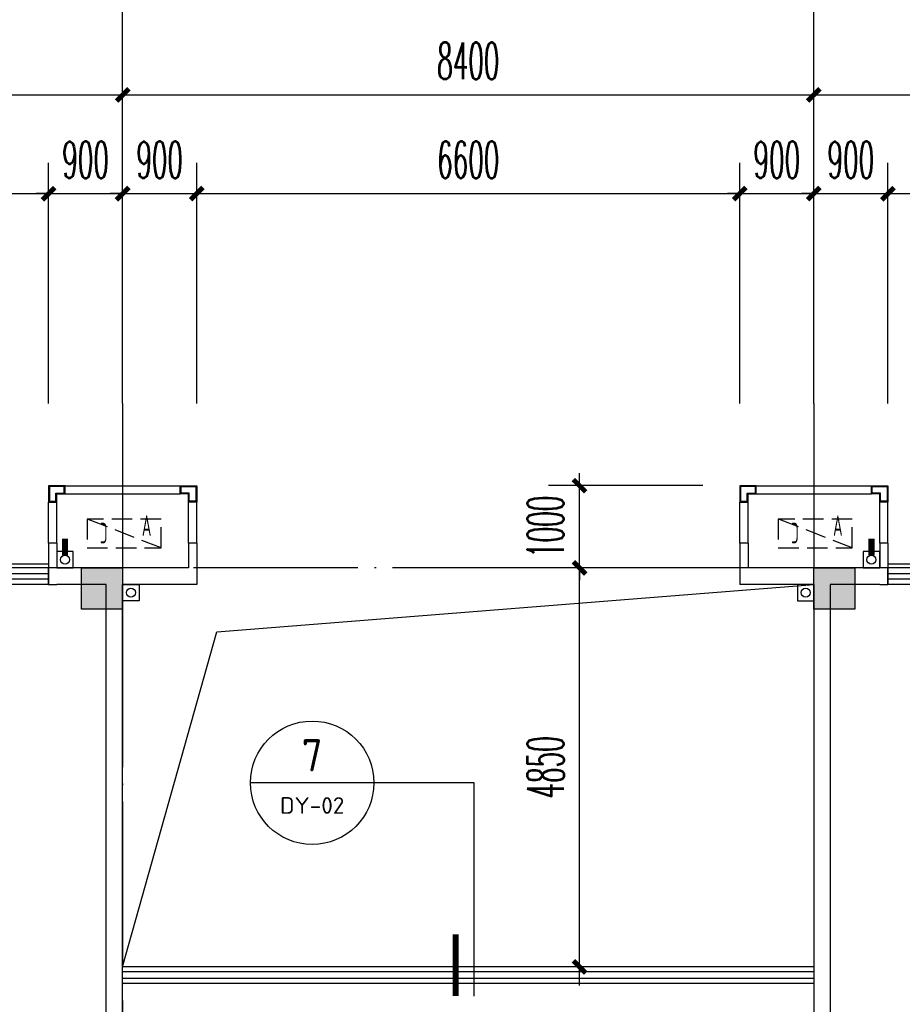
# Model space of a CAD drawing. Extents: x 1779708 to 7299578, y -1121471 to 88434.
# Tile 462 of 656: x 4733866 to 4744592, y -928148 to -916178. Entities that reach past the tile are written whole.
import ezdxf
from ezdxf.enums import TextEntityAlignment as Align

# ---------------------------------------------------------------- set-up
doc = ezdxf.new("R2010")
doc.units = 0
doc.header["$LTSCALE"] = 1000
doc.header["$MEASUREMENT"] = 0
doc.linetypes.add('DASH', pattern=[0.35, 0.25, -0.1])
doc.linetypes.add('DOTE', pattern=[2.42, 2, -0.2, 0.02, -0.2])
doc.layers.get('0').update_dxf_attribs({"linetype": 'CONTINUOUS'})
doc.layers.get('Defpoints').update_dxf_attribs({"linetype": 'CONTINUOUS'})
for name, color, linetype in [('11111111111111111111111111111', 50, 'DASH'), ('AXIS', 3, 'CONTINUOUS'), ('DIM_IDEN', 3, 'CONTINUOUS'), ('DIM_污水', 3, 'CONTINUOUS'), ('DOTE', 1, 'DOTE'), ('P_PS_DIM', 1, 'CONTINUOUS'), ('PIPE-雨水', 4, 'CONTINUOUS'), ('PUB_DIM', 3, 'CONTINUOUS'), ('PUB_TEXT', 7, 'CONTINUOUS'), ('WALL', 255, 'CONTINUOUS'), ('WINDOW', 2, 'CONTINUOUS'), ('WINDOW_TEXT', 7, 'CONTINUOUS'), ('修改', 6, 'CONTINUOUS'), ('墙柱', 2, 'CONTINUOUS'), ('室外构件', 4, 'CONTINUOUS'), ('栏杆', 6, 'CONTINUOUS'), ('看线', 3, 'CONTINUOUS'), ('空调机位表示', 70, 'CONTINUOUS')]:
    doc.layers.add(name, color=color, linetype=linetype)
doc.styles.add('_TCH_DIM_T3', font='SIMPLEX.shx', dxfattribs={"width": 0.494118, "bigfont": 'GBCBIG.shx'})
doc.styles.add('_TCH_WINDOW', font='SIMPLEX', dxfattribs={"height": 3.5, "bigfont": 'GBCBIG'})
doc.styles.get("Standard").update_dxf_attribs({"font": 'GBENOR', "bigfont": 'GBCBIG'})
doc.dimstyles.new('_TCH_ARCH&&150', dxfattribs={"dimtxt": 446.25, "dimasz": 150, "dimexe": 375, "dimexo": 450, "dimgap": 189.375, "dimtad": 1, "dimdec": 0, "dimzin": 0, "dimdsep": 46, "dimtxsty": '_TCH_DIM_T3', "dimblk": 'ARCHTICK', "dimcen": 0.09, "dimdle": 225, "dimclrt": 7, "dimazin": 2, "dimtfac": 1, "dimtdec": 0, "dimtix": 1, "dimtmove": 2, "dimatfit": 3, "dimfxl": 250, "dimtolj": 1, "dimtzin": 0, "dimarcsym": 0})

# ---------------------------------------------------------------- blocks, each defined once
blk = doc.blocks.new('_ArchTick')
at = {"color": 0, "linetype": 'ByBlock', "const_width": 0.4}
blk.add_lwpolyline([(-0.5, -0.5), (0.5, 0.5)], dxfattribs=at)
blk = doc.blocks.new('*D6813')
at = {"layer": 'AXIS', "color": 0, "lineweight": -2, "transparency": 16777216}
for p, q in [((34400, 149650), (34400, 153325)), ((42800, 149650), (42800, 153325)), ((34175, 152950), (43025, 152950))]:
    blk.add_line(p, q, dxfattribs=at)
at = {"layer": 'Defpoints', "color": 0, "transparency": 16777216}
for p in [(42800, 152950), (34400, 149200), (42800, 149200)]:
    blk.add_point(p, dxfattribs=at)
at = {"layer": 'AXIS', "color": 0, "lineweight": -2, "transparency": 16777216, "xscale": 150, "yscale": 150, "zscale": 150, "rotation": 180}
blk.add_blockref('_ArchTick', (34400, 152950), dxfattribs=at)
at = {"layer": 'AXIS', "color": 0, "lineweight": -2, "transparency": 16777216, "xscale": 150, "yscale": 150, "zscale": 150}
blk.add_blockref('_ArchTick', (42800, 152950), dxfattribs=at)
at = {"layer": 'AXIS', "color": 7, "transparency": 16777216, "insert": (38600, 153363), "char_height": 446.2, "attachment_point": 5, "style": '_TCH_DIM_T3'}
blk.add_mtext('\\A1;8400', dxfattribs=at)
blk = doc.blocks.new('*D6814')
at = {"layer": 'AXIS', "color": 0, "lineweight": -2, "transparency": 16777216}
for p, q in [((42800, 149650), (42800, 153325)), ((51200, 149650), (51200, 153325)), ((42575, 152950), (51425, 152950))]:
    blk.add_line(p, q, dxfattribs=at)
at = {"layer": 'Defpoints', "color": 0, "transparency": 16777216}
for p in [(51200, 152950), (42800, 149200), (51200, 149200)]:
    blk.add_point(p, dxfattribs=at)
at = {"layer": 'AXIS', "color": 0, "lineweight": -2, "transparency": 16777216, "xscale": 150, "yscale": 150, "zscale": 150, "rotation": 180}
blk.add_blockref('_ArchTick', (42800, 152950), dxfattribs=at)
at = {"layer": 'AXIS', "color": 0, "lineweight": -2, "transparency": 16777216, "xscale": 150, "yscale": 150, "zscale": 150}
blk.add_blockref('_ArchTick', (51200, 152950), dxfattribs=at)
at = {"layer": 'AXIS', "color": 7, "transparency": 16777216, "insert": (47000, 153363), "char_height": 446.2, "attachment_point": 5, "style": '_TCH_DIM_T3'}
blk.add_mtext('\\A1;8400', dxfattribs=at)
blk = doc.blocks.new('*D6815')
at = {"layer": 'AXIS', "color": 0, "lineweight": -2, "transparency": 16777216}
for p, q in [((51200, 149650), (51200, 153325)), ((55500, 149650), (55500, 153325)), ((50975, 152950), (55725, 152950))]:
    blk.add_line(p, q, dxfattribs=at)
at = {"layer": 'Defpoints', "color": 0, "transparency": 16777216}
for p in [(55500, 152950), (51200, 149200), (55500, 149200)]:
    blk.add_point(p, dxfattribs=at)
at = {"layer": 'AXIS', "color": 0, "lineweight": -2, "transparency": 16777216, "xscale": 150, "yscale": 150, "zscale": 150, "rotation": 180}
blk.add_blockref('_ArchTick', (51200, 152950), dxfattribs=at)
at = {"layer": 'AXIS', "color": 0, "lineweight": -2, "transparency": 16777216, "xscale": 150, "yscale": 150, "zscale": 150}
blk.add_blockref('_ArchTick', (55500, 152950), dxfattribs=at)
at = {"layer": 'AXIS', "color": 7, "transparency": 16777216, "insert": (53350, 153363), "char_height": 446.2, "attachment_point": 5, "style": '_TCH_DIM_T3'}
blk.add_mtext('\\A1;4300', dxfattribs=at)
blk = doc.blocks.new('A$C606A0922')
at = {"layer": '墙柱'}
h = blk.add_hatch(color=256, dxfattribs=at)
h.paths.add_polyline_path([(24950, 87000), (25450, 87000), (25450, 87500), (24950, 87500)])
h.paths.add_polyline_path([(66900, 125200), (67500, 125200), (67500, 124600), (66900, 124600)])
h.paths.add_polyline_path([(16600, 125200), (17100, 125200), (17100, 124700), (16600, 124700)])
h.paths.add_polyline_path([(27130, 122900), (27130, 122600), (26430, 122600), (26430, 122900)])
h.paths.add_polyline_path([(54500, 138000), (55000, 138000), (55000, 137500), (54500, 137500)])
h.paths.add_polyline_path([(16600, 87000), (17100, 87000), (17100, 87500), (16600, 87500)])
h.paths.add_polyline_path([(42000, 96300), (42500, 96300), (42500, 96800), (42000, 96800)])
h.paths.add_polyline_path([(58500, 105100), (59000, 105100), (59000, 105600), (58500, 105600)])
h.paths.add_polyline_path([(13000, 93250), (13500, 93250), (13500, 93750), (13000, 93750)])
h.paths.add_polyline_path([(66700, 100900), (67200, 100900), (67200, 101400), (66700, 101400)])
h.paths.add_polyline_path([(20700, 118600), (21200, 118600), (21200, 118100), (20700, 118100)])
h.paths.add_polyline_path([(20700, 112000), (21200, 112000), (21200, 111500), (20700, 111500)])
h.paths.add_polyline_path([(13000, 106150), (13500, 106150), (13500, 105650), (13000, 105650)])
h.paths.add_polyline_path([(20700, 99800), (21200, 99800), (21200, 100300), (20700, 100300)])
h.paths.add_polyline_path([(13000, 87000), (13500, 87000), (13500, 87500), (13000, 87500)])
h.paths.add_polyline_path([(74900, 125200), (75600, 125200), (75600, 124600), (74900, 124600)])
h.paths.add_polyline_path([(54900, 113500), (54400, 113500), (54400, 113000), (54900, 113000)])
h.paths.add_polyline_path([(74900, 96300), (75600, 96300), (75600, 96800), (74900, 96800)])
h.paths.add_polyline_path([(500, 93250), (1000, 93250), (1000, 93750), (500, 93750)])
h.paths.add_polyline_path([(500, 106150), (1000, 106150), (1000, 105650), (500, 105650)])
h.paths.add_polyline_path([(8400, 125200), (8900, 125200), (8900, 124700), (8400, 124700)])
h.paths.add_polyline_path([(66900, 113600), (67500, 113600), (67500, 113000), (66900, 113000)])
h.paths.add_polyline_path([(74900, 113000), (75600, 113000), (75600, 113600), (74900, 113600)])
h.paths.add_polyline_path([(58500, 113000), (59100, 113000), (59100, 113600), (58500, 113600)])
h.paths.add_polyline_path([(66700, 105100), (67200, 105100), (67200, 105600), (66700, 105600)])
h.paths.add_polyline_path([(54400, 105100), (54900, 105100), (54900, 105600), (54400, 105600)])
h.paths.add_polyline_path([(50150, 125200), (50650, 125200), (50650, 124700), (50150, 124700)])
h.paths.add_polyline_path([(46200, 87000), (46700, 87000), (46700, 87500), (46200, 87500)])
h.paths.add_polyline_path([(42500, 99800), (42000, 99800), (42000, 100300), (42500, 100300)])
h.paths.add_polyline_path([(42500, 87000), (42000, 87000), (42000, 87500), (42500, 87500)])
h.paths.add_polyline_path([(24900, 99800), (25400, 99800), (25400, 100300), (24900, 100300)])
h.paths.add_polyline_path([(20700, 106150), (21200, 106150), (21200, 105650), (20700, 105650)])
h.paths.add_polyline_path([(13000, 100300), (13500, 100300), (13500, 99800), (13000, 99800)])
h.paths.add_polyline_path([(16600, 112000), (17100, 112000), (17100, 111500), (16600, 111500)])
h.paths.add_polyline_path([(8200, 112000), (8700, 112000), (8700, 111500), (8200, 111500)])
h.paths.add_polyline_path([(500, 112000), (1000, 112000), (1000, 111500), (500, 111500)])
h.paths.add_polyline_path([(16600, 118600), (17100, 118600), (17100, 118100), (16600, 118100)])
h.paths.add_polyline_path([(8400, 118700), (8900, 118700), (8900, 118100), (8400, 118100)])
h.paths.add_polyline_path([(74900, 99500), (75600, 99500), (75600, 100000), (74900, 100000)])
h.paths.add_polyline_path([(75100, 87000), (75600, 87000), (75600, 87500), (75100, 87500)])
h.paths.add_polyline_path([(66900, 96200), (67500, 96200), (67500, 96800), (66900, 96800)])
h.paths.add_polyline_path([(66950, 87000), (67450, 87000), (67450, 87500), (66950, 87500)])
h.paths.add_polyline_path([(58500, 96200), (59100, 96200), (59100, 96800), (58500, 96800)])
h.paths.add_polyline_path([(58550, 87000), (59050, 87000), (59050, 87500), (58550, 87500)])
h.paths.add_polyline_path([(50150, 99800), (50650, 99800), (50650, 100300), (50150, 100300)])
h.paths.add_polyline_path([(50150, 96300), (50650, 96300), (50650, 96800), (50150, 96800)])
h.paths.add_polyline_path([(50150, 87000), (50650, 87000), (50650, 87500), (50150, 87500)])
h.paths.add_polyline_path([(33100, 99800), (33600, 99800), (33600, 100300), (33100, 100300)])
h.paths.add_polyline_path([(33100, 96300), (33600, 96300), (33600, 96800), (33100, 96800)])
h.paths.add_polyline_path([(24900, 96300), (25400, 96300), (25400, 96800), (24900, 96800)])
h.paths.add_polyline_path([(500, 99800), (1000, 99800), (1000, 100300), (500, 100300)])
h.paths.add_polyline_path([(16600, 96300), (17100, 96300), (17100, 96800), (16600, 96800)])
h.paths.add_polyline_path([(33100, 87000), (33600, 87000), (33600, 87500), (33100, 87500)])
h.paths.add_polyline_path([(500, 87000), (1000, 87000), (1000, 87500), (500, 87500)])
h.paths.add_polyline_path([(74900, 128700), (75600, 128700), (75600, 128200), (74900, 128200)])
h.paths.add_polyline_path([(74900, 138000), (75600, 138000), (75600, 137500), (74900, 137500)])
h.paths.add_polyline_path([(66950, 128700), (67450, 128700), (67450, 128200), (66950, 128200)])
h.paths.add_polyline_path([(66950, 138000), (67450, 138000), (67450, 137500), (66950, 137500)])
h.paths.add_polyline_path([(58500, 125200), (59100, 125200), (59100, 124600), (58500, 124600)])
h.paths.add_polyline_path([(58550, 128700), (59050, 128700), (59050, 128200), (58550, 128200)])
h.paths.add_polyline_path([(58550, 138000), (59050, 138000), (59050, 137500), (58550, 137500)])
h.paths.add_polyline_path([(50150, 128700), (50650, 128700), (50650, 128200), (50150, 128200)])
h.paths.add_polyline_path([(50150, 138000), (50650, 138000), (50650, 137500), (50150, 137500)])
h.paths.add_polyline_path([(42000, 125200), (42500, 125200), (42500, 124700), (42000, 124700)])
h.paths.add_polyline_path([(42000, 128700), (42500, 128700), (42500, 128200), (42000, 128200)])
h.paths.add_polyline_path([(33100, 125200), (33600, 125200), (33600, 124700), (33100, 124700)])
h.paths.add_polyline_path([(25060, 125200), (25660, 125200), (25660, 124800), (25060, 124800)])
h.paths.add_polyline_path([(33100, 128700), (33600, 128700), (33600, 128200), (33100, 128200)])
h.paths.add_polyline_path([(24950, 128700), (25450, 128700), (25450, 128200), (24950, 128200)])
h.paths.add_polyline_path([(0, 125500), (700, 125500), (700, 125000), (0, 125000)])
h.paths.add_polyline_path([(0, 128700), (700, 128700), (700, 128200), (0, 128200)])
h.paths.add_polyline_path([(8150, 128700), (8650, 128700), (8650, 128200), (8150, 128200)])
h.paths.add_polyline_path([(16550, 128700), (17050, 128700), (17050, 128200), (16550, 128200)])
h.paths.add_polyline_path([(42000, 138000), (42500, 138000), (42500, 137500), (42000, 137500)])
h.paths.add_polyline_path([(33100, 138000), (33600, 138000), (33600, 137500), (33100, 137500)])
h.paths.add_polyline_path([(24950, 138000), (25450, 138000), (25450, 137500), (24950, 137500)])
h.paths.add_polyline_path([(16550, 138000), (17050, 138000), (17050, 137500), (16550, 137500)])
h.paths.add_polyline_path([(8150, 138000), (8650, 138000), (8650, 137500), (8150, 137500)])
h.paths.add_polyline_path([(0, 138000), (500, 138000), (500, 137500), (0, 137500)])
h.paths.add_polyline_path([(24950, 51000), (25450, 51000), (25450, 50500), (24950, 50500)])
h.paths.add_polyline_path([(66900, 12800), (67500, 12800), (67500, 13400), (66900, 13400)])
h.paths.add_polyline_path([(16600, 12800), (17100, 12800), (17100, 13300), (16600, 13300)])
h.paths.add_polyline_path([(27130, 15100), (27130, 15400), (26430, 15400), (26430, 15100)])
h.paths.add_polyline_path([(54500, 0), (55000, 0), (55000, 500), (54500, 500)])
h.paths.add_polyline_path([(16600, 51000), (17100, 51000), (17100, 50500), (16600, 50500)])
h.paths.add_polyline_path([(42000, 41700), (42500, 41700), (42500, 41200), (42000, 41200)])
h.paths.add_polyline_path([(58500, 32900), (59000, 32900), (59000, 32400), (58500, 32400)])
h.paths.add_polyline_path([(13000, 44750), (13500, 44750), (13500, 44250), (13000, 44250)])
h.paths.add_polyline_path([(66700, 37100), (67200, 37100), (67200, 36600), (66700, 36600)])
h.paths.add_polyline_path([(20700, 19400), (21200, 19400), (21200, 19900), (20700, 19900)])
h.paths.add_polyline_path([(20700, 26000), (21200, 26000), (21200, 26500), (20700, 26500)])
h.paths.add_polyline_path([(13000, 31850), (13500, 31850), (13500, 32350), (13000, 32350)])
h.paths.add_polyline_path([(20700, 38200), (21200, 38200), (21200, 37700), (20700, 37700)])
h.paths.add_polyline_path([(13000, 51000), (13500, 51000), (13500, 50500), (13000, 50500)])
h.paths.add_polyline_path([(74900, 12800), (75600, 12800), (75600, 13400), (74900, 13400)])
h.paths.add_polyline_path([(54900, 24500), (54400, 24500), (54400, 25000), (54900, 25000)])
h.paths.add_polyline_path([(74900, 41700), (75600, 41700), (75600, 41200), (74900, 41200)])
h.paths.add_polyline_path([(500, 44750), (1000, 44750), (1000, 44250), (500, 44250)])
h.paths.add_polyline_path([(500, 31850), (1000, 31850), (1000, 32350), (500, 32350)])
h.paths.add_polyline_path([(8400, 12800), (8900, 12800), (8900, 13300), (8400, 13300)])
h.paths.add_polyline_path([(66900, 24400), (67500, 24400), (67500, 25000), (66900, 25000)])
h.paths.add_polyline_path([(74900, 25000), (75600, 25000), (75600, 24400), (74900, 24400)])
h.paths.add_polyline_path([(58500, 25000), (59100, 25000), (59100, 24400), (58500, 24400)])
h.paths.add_polyline_path([(66700, 32900), (67200, 32900), (67200, 32400), (66700, 32400)])
h.paths.add_polyline_path([(54400, 32900), (54900, 32900), (54900, 32400), (54400, 32400)])
h.paths.add_polyline_path([(50150, 12800), (50650, 12800), (50650, 13300), (50150, 13300)])
h.paths.add_polyline_path([(46200, 51000), (46700, 51000), (46700, 50500), (46200, 50500)])
h.paths.add_polyline_path([(42500, 38200), (42000, 38200), (42000, 37700), (42500, 37700)])
h.paths.add_polyline_path([(42500, 51000), (42000, 51000), (42000, 50500), (42500, 50500)])
h.paths.add_polyline_path([(24900, 38200), (25400, 38200), (25400, 37700), (24900, 37700)])
h.paths.add_polyline_path([(20700, 31850), (21200, 31850), (21200, 32350), (20700, 32350)])
h.paths.add_polyline_path([(13000, 37700), (13500, 37700), (13500, 38200), (13000, 38200)])
h.paths.add_polyline_path([(16600, 26000), (17100, 26000), (17100, 26500), (16600, 26500)])
h.paths.add_polyline_path([(8200, 26000), (8700, 26000), (8700, 26500), (8200, 26500)])
h.paths.add_polyline_path([(500, 26000), (1000, 26000), (1000, 26500), (500, 26500)])
h.paths.add_polyline_path([(16600, 19400), (17100, 19400), (17100, 19900), (16600, 19900)])
h.paths.add_polyline_path([(8400, 19300), (8900, 19300), (8900, 19900), (8400, 19900)])
h.paths.add_polyline_path([(74900, 38500), (75600, 38500), (75600, 38000), (74900, 38000)])
h.paths.add_polyline_path([(75100, 51000), (75600, 51000), (75600, 50500), (75100, 50500)])
h.paths.add_polyline_path([(66900, 41800), (67500, 41800), (67500, 41200), (66900, 41200)])
h.paths.add_polyline_path([(66950, 51000), (67450, 51000), (67450, 50500), (66950, 50500)])
h.paths.add_polyline_path([(58500, 41800), (59100, 41800), (59100, 41200), (58500, 41200)])
h.paths.add_polyline_path([(58550, 51000), (59050, 51000), (59050, 50500), (58550, 50500)])
h.paths.add_polyline_path([(50150, 38200), (50650, 38200), (50650, 37700), (50150, 37700)])
h.paths.add_polyline_path([(50150, 41700), (50650, 41700), (50650, 41200), (50150, 41200)])
h.paths.add_polyline_path([(50150, 51000), (50650, 51000), (50650, 50500), (50150, 50500)])
h.paths.add_polyline_path([(33100, 38200), (33600, 38200), (33600, 37700), (33100, 37700)])
h.paths.add_polyline_path([(33100, 41700), (33600, 41700), (33600, 41200), (33100, 41200)])
h.paths.add_polyline_path([(24900, 41700), (25400, 41700), (25400, 41200), (24900, 41200)])
h.paths.add_polyline_path([(500, 38200), (1000, 38200), (1000, 37700), (500, 37700)])
h.paths.add_polyline_path([(16600, 41700), (17100, 41700), (17100, 41200), (16600, 41200)])
h.paths.add_polyline_path([(33100, 51000), (33600, 51000), (33600, 50500), (33100, 50500)])
h.paths.add_polyline_path([(500, 51000), (1000, 51000), (1000, 50500), (500, 50500)])
h.paths.add_polyline_path([(74900, 9300), (75600, 9300), (75600, 9800), (74900, 9800)])
h.paths.add_polyline_path([(74900, 0), (75600, 0), (75600, 500), (74900, 500)])
h.paths.add_polyline_path([(66950, 9300), (67450, 9300), (67450, 9800), (66950, 9800)])
h.paths.add_polyline_path([(66950, 0), (67450, 0), (67450, 500), (66950, 500)])
h.paths.add_polyline_path([(58500, 12800), (59100, 12800), (59100, 13400), (58500, 13400)])
h.paths.add_polyline_path([(58550, 9300), (59050, 9300), (59050, 9800), (58550, 9800)])
h.paths.add_polyline_path([(58550, 0), (59050, 0), (59050, 500), (58550, 500)])
h.paths.add_polyline_path([(50150, 9300), (50650, 9300), (50650, 9800), (50150, 9800)])
h.paths.add_polyline_path([(50150, 0), (50650, 0), (50650, 500), (50150, 500)])
h.paths.add_polyline_path([(42000, 12800), (42500, 12800), (42500, 13300), (42000, 13300)])
h.paths.add_polyline_path([(42000, 9300), (42500, 9300), (42500, 9800), (42000, 9800)])
h.paths.add_polyline_path([(33100, 12800), (33600, 12800), (33600, 13300), (33100, 13300)])
h.paths.add_polyline_path([(25060, 12800), (25660, 12800), (25660, 13200), (25060, 13200)])
h.paths.add_polyline_path([(33100, 9300), (33600, 9300), (33600, 9800), (33100, 9800)])
h.paths.add_polyline_path([(24950, 9300), (25450, 9300), (25450, 9800), (24950, 9800)])
h.paths.add_polyline_path([(0, 12500), (700, 12500), (700, 13000), (0, 13000)])
h.paths.add_polyline_path([(0, 9300), (700, 9300), (700, 9800), (0, 9800)])
h.paths.add_polyline_path([(8150, 9300), (8650, 9300), (8650, 9800), (8150, 9800)])
h.paths.add_polyline_path([(16550, 9300), (17050, 9300), (17050, 9800), (16550, 9800)])
h.paths.add_polyline_path([(42000, 0), (42500, 0), (42500, 500), (42000, 500)])
h.paths.add_polyline_path([(33100, 0), (33600, 0), (33600, 500), (33100, 500)])
h.paths.add_polyline_path([(24950, 0), (25450, 0), (25450, 500), (24950, 500)])
h.paths.add_polyline_path([(16550, 0), (17050, 0), (17050, 500), (16550, 500)])
h.paths.add_polyline_path([(8150, 0), (8650, 0), (8650, 500), (8150, 500)])
h.paths.add_polyline_path([(0, 0), (500, 0), (500, 500), (0, 500)])
for points in [[(33100, 138000), (33600, 138000), (33600, 137500), (33100, 137500)], [(42000, 138000), (42500, 138000), (42500, 137500), (42000, 137500)]]:
    blk.add_lwpolyline(points, close=True, dxfattribs=at)
blk = doc.blocks.new('A$C46E9187A')
at = {"layer": '空调机位表示', "linetype": 'DASH'}
blk.add_lwpolyline([(0, 0), (0, 350), (900, 350), (900, 0)], close=True, dxfattribs=at)
blk.add_lwpolyline([(0, 0), (900, 350)], dxfattribs=at)
at = {"layer": '空调机位表示', "width": 0.6}
for s, p in [('A', (118, 145)), ('C', (651, 55))]:
    blk.add_text(s, height=250, dxfattribs=at).set_placement(p)
blk = doc.blocks.new('a1')
at = {"layer": '11111111111111111111111111111'}
for p, q in [((59122, 49136), (59122, 48936)), ((59322, 49136), (59122, 49136)), ((59322, 48936), (59322, 49136)), ((59122, 48936), (59322, 48936))]:
    blk.add_line(p, q, dxfattribs=at)
blk = doc.blocks.new('$WINLIB2D$00000001')
at = {"color": 0}
for points in [[(-0.5, 0.5), (-0.5, -0.5)], [(-0.5, 0.5), (0.5, 0.5)], [(0.5, -0.5), (0.5, 0.5)], [(0.5, 0.1667), (-0.5, 0.1667)], [(0.5, -0.1667), (-0.5, -0.1667)], [(-0.5, -0.5), (0.5, -0.5)]]:
    blk.add_lwpolyline(points, dxfattribs=at)
blk = doc.blocks.new('*D5494')
at = {"layer": 'Defpoints', "color": 0, "transparency": 16777216}
for p in [(4747817, -918293), (4744417, -921293), (4747817, -921293)]:
    blk.add_point(p, dxfattribs=at)
at = {"layer": 'PUB_DIM', "color": 0, "lineweight": -2, "transparency": 16777216}
for p, q in [((4744417, -920843), (4744417, -917918)), ((4747817, -920843), (4747817, -917918)), ((4744192, -918293), (4748042, -918293))]:
    blk.add_line(p, q, dxfattribs=at)
at = {"layer": 'PUB_DIM', "color": 0, "lineweight": -2, "transparency": 16777216, "xscale": 150, "yscale": 150, "zscale": 150, "rotation": 180}
blk.add_blockref('_ArchTick', (4744417, -918293), dxfattribs=at)
at = {"layer": 'PUB_DIM', "color": 0, "lineweight": -2, "transparency": 16777216, "xscale": 150, "yscale": 150, "zscale": 150}
blk.add_blockref('_ArchTick', (4747817, -918293), dxfattribs=at)
at = {"layer": 'PUB_DIM', "color": 7, "transparency": 16777216, "insert": (4746117, -917881), "char_height": 446.2, "attachment_point": 5, "style": '_TCH_DIM_T3'}
blk.add_mtext('\\A1;3400', dxfattribs=at)
blk = doc.blocks.new('*D5495')
at = {"layer": 'Defpoints', "color": 0, "transparency": 16777216}
for p in [(4744417, -918293), (4743517, -921293), (4744417, -921293)]:
    blk.add_point(p, dxfattribs=at)
at = {"layer": 'PUB_DIM', "color": 0, "lineweight": -2, "transparency": 16777216}
for p, q in [((4743517, -920843), (4743517, -917918)), ((4744417, -920843), (4744417, -917918)), ((4743517, -918293), (4743367, -918293)), ((4743517, -918293), (4744417, -918293)), ((4744417, -918293), (4744567, -918293))]:
    blk.add_line(p, q, dxfattribs=at)
at = {"layer": 'PUB_DIM', "color": 0, "lineweight": -2, "transparency": 16777216, "xscale": 150, "yscale": 150, "zscale": 150}
blk.add_blockref('_ArchTick', (4743517, -918293), dxfattribs=at)
at = {"layer": 'PUB_DIM', "color": 0, "lineweight": -2, "transparency": 16777216, "xscale": 150, "yscale": 150, "zscale": 150, "rotation": 180}
blk.add_blockref('_ArchTick', (4744417, -918293), dxfattribs=at)
at = {"layer": 'PUB_DIM', "color": 7, "transparency": 16777216, "insert": (4743967, -917881), "char_height": 446.2, "attachment_point": 5, "style": '_TCH_DIM_T3'}
blk.add_mtext('\\A1;900', dxfattribs=at)
blk = doc.blocks.new('*D5496')
at = {"layer": 'Defpoints', "color": 0, "transparency": 16777216}
for p in [(4743517, -918293), (4742617, -921293), (4743517, -921293)]:
    blk.add_point(p, dxfattribs=at)
at = {"layer": 'PUB_DIM', "color": 0, "lineweight": -2, "transparency": 16777216}
for p, q in [((4742617, -920843), (4742617, -917918)), ((4743517, -920843), (4743517, -917918)), ((4742617, -918293), (4742467, -918293)), ((4742617, -918293), (4743517, -918293)), ((4743517, -918293), (4743667, -918293))]:
    blk.add_line(p, q, dxfattribs=at)
at = {"layer": 'PUB_DIM', "color": 0, "lineweight": -2, "transparency": 16777216, "xscale": 150, "yscale": 150, "zscale": 150}
blk.add_blockref('_ArchTick', (4742617, -918293), dxfattribs=at)
at = {"layer": 'PUB_DIM', "color": 0, "lineweight": -2, "transparency": 16777216, "xscale": 150, "yscale": 150, "zscale": 150, "rotation": 180}
blk.add_blockref('_ArchTick', (4743517, -918293), dxfattribs=at)
at = {"layer": 'PUB_DIM', "color": 7, "transparency": 16777216, "insert": (4743067, -917881), "char_height": 446.2, "attachment_point": 5, "style": '_TCH_DIM_T3'}
blk.add_mtext('\\A1;900', dxfattribs=at)
blk = doc.blocks.new('*D5497')
at = {"layer": 'Defpoints', "color": 0, "transparency": 16777216}
for p in [(4742617, -918293), (4736017, -921293), (4742617, -921293)]:
    blk.add_point(p, dxfattribs=at)
at = {"layer": 'PUB_DIM', "color": 0, "lineweight": -2, "transparency": 16777216}
for p, q in [((4736017, -920843), (4736017, -917918)), ((4742617, -920843), (4742617, -917918)), ((4735792, -918293), (4742842, -918293))]:
    blk.add_line(p, q, dxfattribs=at)
at = {"layer": 'PUB_DIM', "color": 0, "lineweight": -2, "transparency": 16777216, "xscale": 150, "yscale": 150, "zscale": 150, "rotation": 180}
blk.add_blockref('_ArchTick', (4736017, -918293), dxfattribs=at)
at = {"layer": 'PUB_DIM', "color": 0, "lineweight": -2, "transparency": 16777216, "xscale": 150, "yscale": 150, "zscale": 150}
blk.add_blockref('_ArchTick', (4742617, -918293), dxfattribs=at)
at = {"layer": 'PUB_DIM', "color": 7, "transparency": 16777216, "insert": (4739317, -917881), "char_height": 446.2, "attachment_point": 5, "style": '_TCH_DIM_T3'}
blk.add_mtext('\\A1;6600', dxfattribs=at)
blk = doc.blocks.new('*D5498')
at = {"layer": 'Defpoints', "color": 0, "transparency": 16777216}
for p in [(4736017, -918293), (4735117, -921293), (4736017, -921293)]:
    blk.add_point(p, dxfattribs=at)
at = {"layer": 'PUB_DIM', "color": 0, "lineweight": -2, "transparency": 16777216}
for p, q in [((4735117, -920843), (4735117, -917918)), ((4736017, -920843), (4736017, -917918)), ((4735117, -918293), (4734967, -918293)), ((4735117, -918293), (4736017, -918293)), ((4736017, -918293), (4736167, -918293))]:
    blk.add_line(p, q, dxfattribs=at)
at = {"layer": 'PUB_DIM', "color": 0, "lineweight": -2, "transparency": 16777216, "xscale": 150, "yscale": 150, "zscale": 150}
blk.add_blockref('_ArchTick', (4735117, -918293), dxfattribs=at)
at = {"layer": 'PUB_DIM', "color": 0, "lineweight": -2, "transparency": 16777216, "xscale": 150, "yscale": 150, "zscale": 150, "rotation": 180}
blk.add_blockref('_ArchTick', (4736017, -918293), dxfattribs=at)
at = {"layer": 'PUB_DIM', "color": 7, "transparency": 16777216, "insert": (4735567, -917881), "char_height": 446.2, "attachment_point": 5, "style": '_TCH_DIM_T3'}
blk.add_mtext('\\A1;900', dxfattribs=at)
blk = doc.blocks.new('*D5499')
at = {"layer": 'Defpoints', "color": 0, "transparency": 16777216}
for p in [(4735117, -918293), (4734217, -921293), (4735117, -921293)]:
    blk.add_point(p, dxfattribs=at)
at = {"layer": 'PUB_DIM', "color": 0, "lineweight": -2, "transparency": 16777216}
for p, q in [((4734217, -920843), (4734217, -917918)), ((4735117, -920843), (4735117, -917918)), ((4734217, -918293), (4734067, -918293)), ((4734217, -918293), (4735117, -918293)), ((4735117, -918293), (4735267, -918293))]:
    blk.add_line(p, q, dxfattribs=at)
at = {"layer": 'PUB_DIM', "color": 0, "lineweight": -2, "transparency": 16777216, "xscale": 150, "yscale": 150, "zscale": 150}
blk.add_blockref('_ArchTick', (4734217, -918293), dxfattribs=at)
at = {"layer": 'PUB_DIM', "color": 0, "lineweight": -2, "transparency": 16777216, "xscale": 150, "yscale": 150, "zscale": 150, "rotation": 180}
blk.add_blockref('_ArchTick', (4735117, -918293), dxfattribs=at)
at = {"layer": 'PUB_DIM', "color": 7, "transparency": 16777216, "insert": (4734667, -917881), "char_height": 446.2, "attachment_point": 5, "style": '_TCH_DIM_T3'}
blk.add_mtext('\\A1;900', dxfattribs=at)
blk = doc.blocks.new('*D5500')
at = {"layer": 'Defpoints', "color": 0, "transparency": 16777216}
for p in [(4734217, -918293), (4727617, -921293), (4734217, -921293)]:
    blk.add_point(p, dxfattribs=at)
at = {"layer": 'PUB_DIM', "color": 0, "lineweight": -2, "transparency": 16777216}
for p, q in [((4727617, -920843), (4727617, -917918)), ((4734217, -920843), (4734217, -917918)), ((4727392, -918293), (4734442, -918293))]:
    blk.add_line(p, q, dxfattribs=at)
at = {"layer": 'PUB_DIM', "color": 0, "lineweight": -2, "transparency": 16777216, "xscale": 150, "yscale": 150, "zscale": 150, "rotation": 180}
blk.add_blockref('_ArchTick', (4727617, -918293), dxfattribs=at)
at = {"layer": 'PUB_DIM', "color": 0, "lineweight": -2, "transparency": 16777216, "xscale": 150, "yscale": 150, "zscale": 150}
blk.add_blockref('_ArchTick', (4734217, -918293), dxfattribs=at)
at = {"layer": 'PUB_DIM', "color": 7, "transparency": 16777216, "insert": (4730917, -917881), "char_height": 446.2, "attachment_point": 5, "style": '_TCH_DIM_T3'}
blk.add_mtext('\\A1;6600', dxfattribs=at)
blk = doc.blocks.new('*D5543')
at = {"layer": 'Defpoints', "color": 0, "transparency": 16777216}
for p in [(4740669, -921843), (4742617, -921843), (4742617, -922843)]:
    blk.add_point(p, dxfattribs=at)
at = {"layer": 'PUB_DIM', "color": 0, "lineweight": -2, "transparency": 16777216}
for p, q in [((4740669, -921843), (4740669, -921693)), ((4742167, -921843), (4740294, -921843)), ((4740669, -922843), (4740669, -921843)), ((4742167, -922843), (4740294, -922843)), ((4740669, -922843), (4740669, -922993))]:
    blk.add_line(p, q, dxfattribs=at)
at = {"layer": 'PUB_DIM', "color": 0, "lineweight": -2, "transparency": 16777216, "xscale": 150, "yscale": 150, "zscale": 150}
for p, rotation in [((4740669, -921843), 270), ((4740669, -922843), 90)]:
    blk.add_blockref('_ArchTick', p, dxfattribs=dict(at, rotation=rotation))
at = {"layer": 'PUB_DIM', "color": 7, "transparency": 16777216, "insert": (4740256, -922343), "char_height": 446.2, "attachment_point": 5, "rotation": 90, "style": '_TCH_DIM_T3'}
blk.add_mtext('\\A1;1000', dxfattribs=at)
blk = doc.blocks.new('*D5544')
at = {"layer": 'Defpoints', "color": 0, "transparency": 16777216}
for p in [(4740669, -922843), (4742617, -922843), (4742617, -927693)]:
    blk.add_point(p, dxfattribs=at)
at = {"layer": 'PUB_DIM', "color": 0, "lineweight": -2, "transparency": 16777216}
for p, q in [((4740669, -927918), (4740669, -922618)), ((4742167, -922843), (4740294, -922843)), ((4742167, -927693), (4740294, -927693))]:
    blk.add_line(p, q, dxfattribs=at)
at = {"layer": 'PUB_DIM', "color": 0, "lineweight": -2, "transparency": 16777216, "xscale": 150, "yscale": 150, "zscale": 150}
for p, rotation in [((4740669, -922843), 90), ((4740669, -927693), 270)]:
    blk.add_blockref('_ArchTick', p, dxfattribs=dict(at, rotation=rotation))
at = {"layer": 'PUB_DIM', "color": 7, "transparency": 16777216, "insert": (4740256, -925268), "char_height": 446.2, "attachment_point": 5, "rotation": 90, "style": '_TCH_DIM_T3'}
blk.add_mtext('\\A1;4850', dxfattribs=at)
blk = doc.blocks.new('A$C159220C3')
at = {"layer": 'AXIS'}
for p, q in [((42800, 149200), (42800, 155200)), ((51200, 149200), (51200, 155200))]:
    blk.add_line(p, q, dxfattribs=at)
at = {"layer": 'DOTE'}
for p, q in [((42800, 149200), (42800, 7200)), ((51200, 149200), (51200, 7200)), ((86800, 147200), (7200, 147200))]:
    blk.add_line(p, q, dxfattribs=at)
at = {"layer": 'AXIS'}
for p1, p2, picture, middle in [((34400, 149200), (42800, 149200), '*D6813', (38600, 153362.5)), ((42800, 149200), (51200, 149200), '*D6814', (47000, 153362.5)), ((51200, 149200), (55500, 149200), '*D6815', (53350, 153362.5))]:
    dim = blk.add_aligned_dim(p1=p1, p2=p2, distance=3750, dimstyle='_TCH_ARCH&&150', dxfattribs=at)
    dim.commit()
    dim.dimension.update_dxf_attribs({"geometry": picture, "text_midpoint": middle})

msp = doc.modelspace()

# ---------------------------------------------------------------- linework, layer by layer
at = {"layer": 'DIM_IDEN'}
for p, q in [((4738170.5, -925454.6), (4736670.5, -925454.6)), ((4739388.5, -925454.6), (4738170.5, -925454.6)), ((4739388.5, -928048.5), (4739388.5, -925454.6))]:
    msp.add_line(p, q, dxfattribs=at)
at = {"layer": 'DIM_IDEN', "const_width": 75}
msp.add_lwpolyline([(4739163.5, -928048.5), (4739163.5, -927298.5)], dxfattribs=at)
at = {"layer": 'DIM_IDEN'}
msp.add_circle((4737420.5, -925454.6), 750, dxfattribs=at)
at = {"layer": 'DIM_污水', "color": 7}
for centre in [(4734417.1, -922743.3), (4744217.1, -922743.3)]:
    msp.add_circle(centre, 55, dxfattribs=at)
at = {"layer": 'DIM_污水', "color": 3}
for centre in [(4735217.1, -923143.3), (4743417.1, -923143.3)]:
    msp.add_circle(centre, 55, dxfattribs=at)
at = {"layer": 'DOTE'}
msp.add_line((4743517.1, -927693.3), (4735117.1, -927693.3), dxfattribs=at)
at = {"layer": 'PIPE-雨水', "const_width": 75}
for points in [[(4734417.1, -922688.3), (4734417.1, -922488.3)], [(4744217.1, -922688.3), (4744217.1, -922488.3)]]:
    msp.add_lwpolyline(points, dxfattribs=at)
at = {"layer": 'WALL'}
for p, q in [((4734217.1, -922543.3), (4734217.1, -922843.3)), ((4734317.1, -922543.3), (4734217.1, -922543.3)), ((4734317.1, -922543.3), (4734317.1, -922843.3)), ((4735917.1, -922543.3), (4735917.1, -922843.3)), ((4736017.1, -922543.3), (4735917.1, -922543.3)), ((4736017.1, -922543.3), (4736017.1, -923043.3)), ((4742617.1, -922543.3), (4742617.1, -923043.3)), ((4742717.1, -922543.3), (4742617.1, -922543.3)), ((4742717.1, -922543.3), (4742717.1, -922843.3)), ((4744317.1, -922543.3), (4744317.1, -922843.3)), ((4744417.1, -922543.3), (4744317.1, -922543.3)), ((4744417.1, -922543.3), (4744417.1, -922843.3)), ((4734217.1, -922843.3), (4734217.1, -923043.3)), ((4735017.1, -922843.3), (4734317.1, -922843.3)), ((4735917.1, -922843.3), (4735017.1, -922843.3)), ((4743617.1, -922843.3), (4742717.1, -922843.3)), ((4744317.1, -922843.3), (4743617.1, -922843.3)), ((4744417.1, -923043.3), (4744417.1, -922843.3)), ((4734217.1, -923043.3), (4734317.1, -923043.3)), ((4734917.1, -923043.3), (4734317.1, -923043.3)), ((4734917.1, -931943.3), (4734917.1, -923043.3)), ((4736017.1, -923043.3), (4735117.1, -923043.3)), ((4735117.1, -932043.3), (4735117.1, -923043.3)), ((4743517.1, -923043.3), (4742617.1, -923043.3)), ((4743517.1, -923043.3), (4743517.1, -931443.3)), ((4743717.1, -923043.3), (4743717.1, -931342.3)), ((4744317.1, -923043.3), (4743717.1, -923043.3)), ((4744317.1, -923043.3), (4744417.1, -923043.3))]:
    msp.add_line(p, q, dxfattribs=at)
at = {"layer": '室外构件'}
for points in [[(4734317.1, -922043.3), (4734317.1, -921943.3), (4734417.1, -921943.3), (4734417.1, -921843.3), (4734217.1, -921843.3), (4734217.1, -922043.3)], [(4734307.1, -922033.3), (4734307.1, -921933.3), (4734407.1, -921933.3), (4734407.1, -921853.3), (4734227.1, -921853.3), (4734227.1, -922033.3)], [(4735917.1, -922043.3), (4735917.1, -921943.3), (4735817.1, -921943.3), (4735817.1, -921843.3), (4736017.1, -921843.3), (4736017.1, -922043.3)], [(4735927.1, -922033.3), (4735927.1, -921933.3), (4735827.1, -921933.3), (4735827.1, -921853.3), (4736007.1, -921853.3), (4736007.1, -922033.3)], [(4742717.1, -922043.3), (4742717.1, -921943.3), (4742817.1, -921943.3), (4742817.1, -921843.3), (4742617.1, -921843.3), (4742617.1, -922043.3)], [(4742707.1, -922033.3), (4742707.1, -921933.3), (4742807.1, -921933.3), (4742807.1, -921853.3), (4742627.1, -921853.3), (4742627.1, -922033.3)], [(4744317.1, -922043.3), (4744317.1, -921943.3), (4744217.1, -921943.3), (4744217.1, -921843.3), (4744417.1, -921843.3), (4744417.1, -922043.3)], [(4744327.1, -922033.3), (4744327.1, -921933.3), (4744227.1, -921933.3), (4744227.1, -921853.3), (4744407.1, -921853.3), (4744407.1, -922033.3)]]:
    msp.add_lwpolyline(points, close=True, dxfattribs=at)
for points in [[(4734417.1, -921843.3), (4735817.1, -921843.3)], [(4742817.1, -921843.3), (4744217.1, -921843.3)], [(4734417.1, -921943.3), (4735817.1, -921943.3)], [(4742817.1, -921943.3), (4744217.1, -921943.3)], [(4734217.1, -922543.3), (4734217.1, -922043.3)], [(4734317.1, -922543.3), (4734317.1, -922043.3)], [(4735917.1, -922543.3), (4735917.1, -922043.3)], [(4736017.1, -922543.3), (4736017.1, -922043.3)], [(4742617.1, -922543.3), (4742617.1, -922043.3)], [(4742717.1, -922543.3), (4742717.1, -922043.3)], [(4744317.1, -922543.3), (4744317.1, -922043.3)], [(4744417.1, -922543.3), (4744417.1, -922043.3)], [(4735117.1, -927693.3), (4736260.2, -923620.2), (4743517.1, -923043.3)]]:
    msp.add_lwpolyline(points, dxfattribs=at)
at = {"layer": '栏杆'}
for p, q in [((4743517.1, -927693.3), (4735117.1, -927693.3)), ((4743517.1, -927753.3), (4735117.1, -927753.3)), ((4743517.1, -927833.3), (4735117.1, -927833.3)), ((4743517.1, -927893.3), (4735117.1, -927893.3))]:
    msp.add_line(p, q, dxfattribs=at)
at = {"layer": '看线', "color": 190}
for p, q in [((4727617.1, -922793.3), (4734217.1, -922793.3)), ((4744417.1, -922793.3), (4751017.1, -922793.3))]:
    msp.add_line(p, q, dxfattribs=at)

# ---------------------------------------------------------------- block references
at = {"layer": 'P_PS_DIM', "color": 7}
for p in [(4675195.1, -971778.9), (4684995.1, -971778.9)]:
    msp.add_blockref('a1', p, dxfattribs=at)
at = {"layer": 'P_PS_DIM', "color": 3, "xscale": -1}
msp.add_blockref('a1', (4794439.1, -972178.9), dxfattribs=at)
at = {"layer": 'P_PS_DIM', "color": 3}
msp.add_blockref('a1', (4684195.1, -972178.9), dxfattribs=at)
at = {"layer": 'WINDOW'}
ref = msp.add_blockref('$WINLIB2D$00000001', (4730917.1, -922943.3), dxfattribs=dict(at, xscale=6600, yscale=200, zscale=6600, rotation=180))
ref.add_attrib('A', 'LC6621', (4730144.6, -922653.9), dxfattribs={"layer": 'WINDOW_TEXT', "height": 446.25, "style": '_TCH_WINDOW', "width": 0.705882})
ref = msp.add_blockref('$WINLIB2D$00000001', (4747717.1, -922943.3), dxfattribs=dict(at, xscale=6600, yscale=200, zscale=6600, rotation=180))
ref.add_attrib('A', 'LC6621', (4746944.6, -922653.9), dxfattribs={"layer": 'WINDOW_TEXT', "height": 446.25, "style": '_TCH_WINDOW', "width": 0.705882})
at = {"layer": '修改'}
for name, p in [('A$C159220C3', (4692317.1, -1070043.3)), ('A$C606A0922', (4701517.1, -1060843.3))]:
    msp.add_blockref(name, p, dxfattribs=at)
at = {"layer": '空调机位表示', "linetype": 'DASH', "xscale": -1}
for p in [(4735584.5, -922598.5), (4743984.5, -922598.5)]:
    msp.add_blockref('A$C46E9187A', p, dxfattribs=at)

# ---------------------------------------------------------------- texts
at = {"layer": 'PUB_TEXT', "color": 7}
for s, height, width, p, p2 in [('7', 392, 1.013131, (4737292, -925315.9), (4737549.1, -925315.9)), ('DY-02', 201.87, 1.026321, (4737029.1, -925831.6), (4737811.9, -925831.6))]:
    msp.add_text(s, height=height, dxfattribs=dict(at, width=width)).set_placement(p, p2, align=Align.FIT)

# ---------------------------------------------------------------- dimensions: what is measured, and where the dimension line sits
at = {"layer": 'PUB_DIM'}
for p1, p2, distance, picture, middle in [((4727617.1, -921293.3), (4734217.1, -921293.3), 3000, '*D5500', (4730917.1, -917880.8)), ((4734217.1, -921293.3), (4735117.1, -921293.3), 3000, '*D5499', (4734667.1, -917880.8)), ((4735117.1, -921293.3), (4736017.1, -921293.3), 3000, '*D5498', (4735567.1, -917880.8)), ((4736017.1, -921293.3), (4742617.1, -921293.3), 3000, '*D5497', (4739317.1, -917880.8)), ((4742617.1, -921293.3), (4743517.1, -921293.3), 3000, '*D5496', (4743067.1, -917880.8)), ((4743517.1, -921293.3), (4744417.1, -921293.3), 3000, '*D5495', (4743967.1, -917880.8)), ((4744417.1, -921293.3), (4747817.1, -921293.3), 3000, '*D5494', (4746117.1, -917880.8)), ((4742617.1, -922843.3), (4742617.1, -921843.3), 1948.2, '*D5543', (4740256.4, -922343.3)), ((4742617.1, -927693.3), (4742617.1, -922843.3), 1948.2, '*D5544', (4740256.4, -925268.3))]:
    dim = msp.add_aligned_dim(p1=p1, p2=p2, distance=distance, dimstyle='_TCH_ARCH&&150', dxfattribs=at)
    dim.commit()
    dim.dimension.update_dxf_attribs({"geometry": picture, "text_midpoint": middle})

doc.saveas('drawing.dxf')
